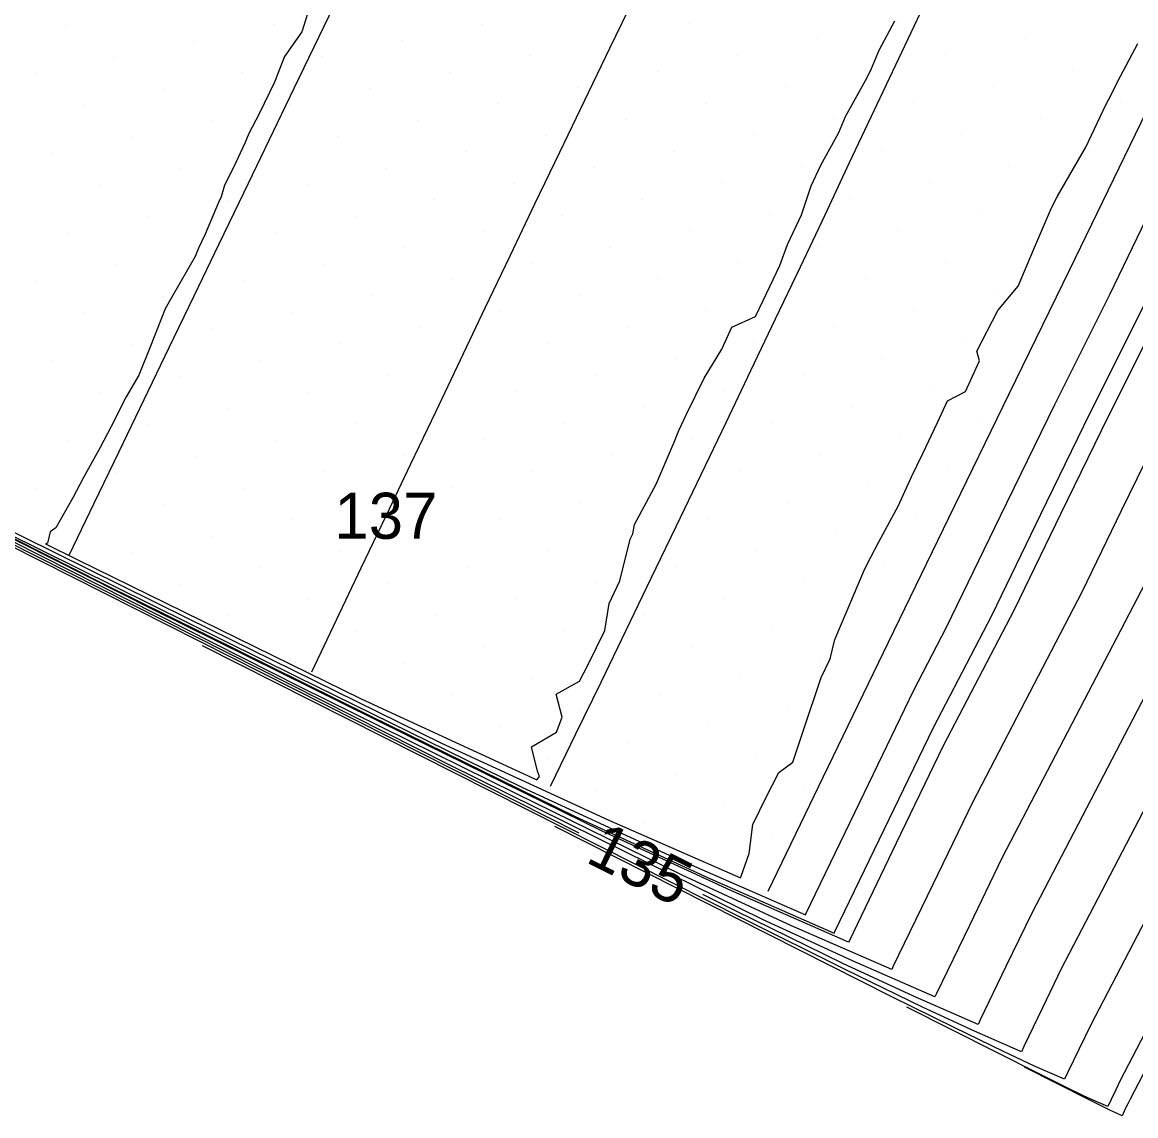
# Model space of a CAD drawing. Extents: x 2354170 to 2357230, y 866100 to 868290.
# Drawn here: x 2355193.44 to 2355241.77, y 866183.14 to 866230.61 of the extents above; entities that cross this region are included whole.
import ezdxf

# ---------------------------------------------------------------- set-up
doc = ezdxf.new("R2010")
doc.units = 0
for name, color, linetype in [('Default', 7, 'Continuous'), ('DTM Contours Major', 7, 'Continuous'), ('DTM Contours Major Text', 7, 'Continuous'), ('DTM Contours Minor', 7, 'Continuous'), ('DTM Contours Minor Text', 7, 'Continuous'), ('Exist DTM Breakline', 7, 'Continuous'), ('Exist DTM Scan Elevation Point', 7, 'Continuous'), ('Exist Roads EOP', 7, 'Continuous')]:
    doc.layers.add(name, color=color, linetype=linetype)

msp = doc.modelspace()

# ---------------------------------------------------------------- linework, layer by layer
at = {"layer": 'Default'}
for points in [[(2355270.38, 866244.092), (2355266.65, 866233.85), (2355266.592, 866233.734), (2355266.532, 866233.619), (2355266.478, 866233.498), (2355266.421, 866233.38), (2355266.371, 866233.262), (2355254.739, 866210.954), (2355254.611, 866210.701), (2355254.487, 866210.442), (2355254.358, 866210.185), (2355254.232, 866209.927), (2355254.107, 866209.668), (2355241.096, 866184.671), (2355240.896, 866184.258), (2355240.697, 866183.846), (2355240.552, 866183.537), (2355240.052, 866183.756), (2355239.506, 866184.008), (2355238.678, 866184.415), (2355237.601, 866184.948), (2355231.837, 866187.859)], [(2355252.278, 866237.461), (2355251.294, 866235.455), (2355249.529, 866231.301), (2355246.713, 866225.902), (2355244.642, 866221.81), (2355242.637, 866217.621), (2355240.554, 866213.471), (2355238.521, 866209.29), (2355236.493, 866205.108), (2355233.415, 866199.194), (2355231.374, 866194.972), (2355229.337, 866190.749), (2355229.303, 866190.676), (2355224.187, 866192.916), (2355218.604, 866195.493), (2355210.125, 866199.659), (2355199.106, 866205.115), (2355186.262, 866211.604)], [(2355206, 866231.53), (2355205.57, 866230.198), (2355204.818, 866229.128), (2355204.383, 866228.007), (2355203.715, 866226.633), (2355203.279, 866225.788), (2355203.103, 866225.361), (2355202.592, 866224.281), (2355202.22, 866223.548), (2355202.077, 866223.042), (2355201.956, 866222.791), (2355201.373, 866221.409), (2355201.091, 866220.81), (2355200.95, 866220.445), (2355199.943, 866218.71), (2355199.637, 866218.173), (2355199.002, 866216.551), (2355198.497, 866215.293), (2355197.946, 866214.356), (2355197.297, 866213.064), (2355196.826, 866212.155), (2355196.097, 866210.856), (2355195.636, 866209.964), (2355194.891, 866208.67), (2355194.65, 866208.484), (2355194.536, 866207.992), (2355194.455, 866207.971), (2355195.849, 866207.281)], [(2355195.849, 866207.281), (2355208.153, 866201.236), (2355215.774, 866197.718), (2355215.892, 866197.871), (2355215.808, 866198.096), (2355215.535, 866199.15), (2355216.631, 866199.788), (2355216.876, 866200.451), (2355216.61, 866201.436), (2355217.631, 866202.004), (2355218.003, 866202.727), (2355218.718, 866204.203), (2355218.908, 866205.377), (2355219.381, 866206.36), (2355219.824, 866208.176), (2355219.934, 866208.404), (2355220.019, 866208.816), (2355220.947, 866210.557), (2355221.733, 866212.386), (2355221.941, 866212.897), (2355222.267, 866213.601), (2355223.04, 866215.168), (2355223.807, 866216.417), (2355224.242, 866217.37), (2355225.261, 866217.834), (2355225.599, 866218.535), (2355226.321, 866220.048), (2355226.648, 866220.961), (2355227.261, 866222.251), (2355227.68, 866223.516), (2355228.1, 866224.408), (2355228.882, 866225.823), (2355229.177, 866226.527), (2355230.114, 866228.213), (2355230.294, 866228.602), (2355230.638, 866229.396), (2355231.312, 866230.679)], [(2355186.275, 866211.838), (2355200.608, 866204.74), (2355211.637, 866199.322), (2355218.899, 866195.969), (2355224.611, 866193.468), (2355224.645, 866193.545), (2355224.985, 866194.519), (2355225.143, 866195.791), (2355225.73, 866196.964), (2355226.282, 866198.035), (2355226.89, 866198.484), (2355227.333, 866199.843), (2355228.118, 866202.168), (2355228.509, 866202.978), (2355228.701, 866203.815), (2355229.242, 866205.069), (2355229.998, 866206.853), (2355230.268, 866207.388), (2355230.612, 866208.054), (2355231.46, 866209.598), (2355232.036, 866210.877), (2355232.526, 866211.89), (2355233.166, 866213.232), (2355233.591, 866214.183), (2355234.383, 866214.582), (2355234.99, 866215.922), (2355234.868, 866216.335), (2355235.781, 866218.107), (2355236.664, 866219.159), (2355237.336, 866220.736), (2355238.106, 866222.561), (2355238.33, 866222.983), (2355238.351, 866223.024), (2355238.378, 866223.071), (2355239.605, 866225.192), (2355240.467, 866227.026), (2355240.698, 866227.466), (2355240.978, 866228.021), (2355241.862, 866229.694)], [(2355192.691, 866208.476), (2355205.367, 866202.199), (2355215.12, 866197.407), (2355221.543, 866194.443), (2355227.428, 866191.865), (2355227.444, 866191.899), (2355229.787, 866196.758), (2355232.134, 866201.614), (2355233.557, 866204.347), (2355235.903, 866209.184), (2355238.253, 866214.018), (2355240.662, 866218.818), (2355242.98, 866223.662)], [(2355242.364, 866206.628), (2355235.975, 866194.353), (2355234.548, 866191.401), (2355233.124, 866188.448), (2355233.052, 866188.296), (2355229.475, 866189.863), (2355225.571, 866191.665), (2355219.643, 866194.577), (2355211.938, 866198.393), (2355170.697, 866219.226)], [(2355242.855, 866212.923), (2355241.14, 866209.396), (2355239.428, 866205.868), (2355234.695, 866196.773), (2355232.961, 866193.186), (2355231.231, 866189.598), (2355231.178, 866189.486), (2355226.831, 866191.389), (2355222.088, 866193.579), (2355214.884, 866197.118), (2355205.522, 866201.754), (2355173.06, 866218.153)], [(2355217.604, 866195.41), (2355185.982, 866211.385)], [(2355251.171, 866208.908), (2355239.816, 866187.091), (2355239.309, 866186.044), (2355238.804, 866184.996), (2355238.677, 866184.727), (2355237.408, 866185.282), (2355236.023, 866185.922), (2355233.919, 866186.955), (2355231.185, 866188.309), (2355216.552, 866195.701)], [(2355248.236, 866208.148), (2355238.535, 866189.512), (2355237.722, 866187.83), (2355236.911, 866186.147), (2355236.802, 866185.916), (2355234.764, 866186.809), (2355232.539, 866187.836), (2355229.16, 866189.496), (2355224.769, 866191.67), (2355201.267, 866203.543)], [(2355245.3, 866207.388), (2355237.255, 866191.932), (2355236.135, 866189.615), (2355235.017, 866187.297), (2355234.927, 866187.106), (2355232.119, 866188.336), (2355229.055, 866189.75), (2355224.402, 866192.037), (2355222.978, 866192.742)]]:
    msp.add_lwpolyline(points, dxfattribs=at)
at = {"layer": 'DTM Contours Major'}
for points in [[(2355217.604, 866195.41), (2355185.982, 866211.385)], [(2355245.3, 866207.388), (2355237.255, 866191.932), (2355236.135, 866189.615), (2355235.017, 866187.297), (2355234.927, 866187.106), (2355232.119, 866188.336), (2355229.055, 866189.75), (2355224.402, 866192.037), (2355222.978, 866192.742)]]:
    msp.add_lwpolyline(points, dxfattribs=at)
at = {"layer": 'DTM Contours Minor'}
for points in [[(2355177.84, 866215.898), (2355196.968, 866206.236), (2355208.539, 866200.506), (2355217.443, 866196.131), (2355223.306, 866193.425), (2355228.678, 866191.072), (2355228.706, 866191.132), (2355230.845, 866195.567), (2355232.988, 866200), (2355235.514, 866204.854), (2355237.648, 866209.255), (2355239.787, 866213.653), (2355241.979, 866218.02), (2355244.088, 866222.427), (2355246.268, 866226.732), (2355247.45, 866229)], [(2355209.235, 866209.189), (2355209.24, 866209.208), (2355209.227, 866209.19), (2355209.22, 866209.18), (2355209.226, 866209.179), (2355209.232, 866209.186), (2355209.235, 866209.189)], [(2355254.778, 866209.33), (2355241.522, 866183.864), (2355241.425, 866183.663), (2355241.329, 866183.462), (2355241.177, 866183.14), (2355240.933, 866183.247), (2355240.668, 866183.369), (2355240.264, 866183.568), (2355239.74, 866183.827), (2355236.932, 866185.246)]]:
    msp.add_lwpolyline(points, dxfattribs=at)
at = {"layer": 'Exist DTM Breakline'}
for points in [[(2355195.474, 866207.481), (2355196.561, 866209.732), (2355197.648, 866211.984), (2355198.735, 866214.235), (2355199.821, 866216.487), (2355200.906, 866218.739), (2355201.992, 866220.991), (2355203.077, 866223.243), (2355204.162, 866225.496), (2355205.247, 866227.748), (2355206.331, 866230), (2355207.416, 866232.253)], [(2355206.001, 866202.418), (2355207.078, 866204.675), (2355208.154, 866206.931), (2355209.23, 866209.187), (2355210.306, 866211.444), (2355211.383, 866213.7), (2355212.459, 866215.957), (2355213.535, 866218.213), (2355214.612, 866220.47), (2355215.688, 866222.726), (2355216.767, 866224.981), (2355217.852, 866227.234), (2355218.937, 866229.486), (2355220.022, 866231.738)], [(2355232.536, 866231.29), (2355231.466, 866229.03), (2355230.4, 866226.769), (2355229.335, 866224.507), (2355228.27, 866222.245), (2355227.197, 866219.987), (2355226.121, 866217.731), (2355225.045, 866215.474), (2355223.969, 866213.218), (2355222.888, 866210.963), (2355221.804, 866208.71), (2355220.72, 866206.458), (2355219.637, 866204.205), (2355218.547, 866201.955), (2355217.453, 866199.707), (2355216.36, 866197.458), (2355216.351, 866197.44)]]:
    msp.add_lwpolyline(points, dxfattribs=at)
at = {"layer": 'Exist DTM Scan Elevation Point'}
for p, q in [((2355195.378, 866230.472), (2355195.378, 866230.472)), ((2355204.392, 866230.503), (2355204.392, 866230.503)), ((2355213.406, 866230.535), (2355213.406, 866230.535)), ((2355222.419, 866230.567), (2355222.419, 866230.567)), ((2355231.433, 866230.598), (2355231.433, 866230.598)), ((2355200.927, 866229.798), (2355200.927, 866229.798)), ((2355209.941, 866229.83), (2355209.941, 866229.83)), ((2355218.955, 866229.861), (2355218.955, 866229.861)), ((2355227.969, 866229.893), (2355227.969, 866229.893)), ((2355236.983, 866229.925), (2355236.983, 866229.925)), ((2355197.463, 866229.092), (2355197.463, 866229.092)), ((2355206.477, 866229.124), (2355206.477, 866229.124)), ((2355215.491, 866229.156), (2355215.491, 866229.156)), ((2355224.504, 866229.187), (2355224.504, 866229.187)), ((2355233.518, 866229.219), (2355233.518, 866229.219)), ((2355230.054, 866228.513), (2355230.054, 866228.513)), ((2355239.068, 866228.545), (2355239.068, 866228.545)), ((2355193.998, 866228.387), (2355193.998, 866228.387)), ((2355203.012, 866228.418), (2355203.012, 866228.418)), ((2355212.026, 866228.45), (2355212.026, 866228.45)), ((2355221.04, 866228.482), (2355221.04, 866228.482)), ((2355199.548, 866227.713), (2355199.548, 866227.713)), ((2355208.562, 866227.745), (2355208.562, 866227.745)), ((2355217.576, 866227.776), (2355217.576, 866227.776)), ((2355226.589, 866227.808), (2355226.589, 866227.808)), ((2355235.603, 866227.84), (2355235.603, 866227.84)), ((2355205.097, 866227.039), (2355205.097, 866227.039)), ((2355214.111, 866227.071), (2355214.111, 866227.071)), ((2355223.125, 866227.102), (2355223.125, 866227.102)), ((2355232.139, 866227.134), (2355232.139, 866227.134)), ((2355241.153, 866227.166), (2355241.153, 866227.166)), ((2355196.083, 866227.007), (2355196.083, 866227.007)), ((2355201.633, 866226.333), (2355201.633, 866226.333)), ((2355210.647, 866226.365), (2355210.647, 866226.365)), ((2355219.661, 866226.397), (2355219.661, 866226.397)), ((2355228.674, 866226.428), (2355228.674, 866226.428)), ((2355237.688, 866226.46), (2355237.688, 866226.46)), ((2355198.168, 866225.628), (2355198.168, 866225.628)), ((2355207.182, 866225.66), (2355207.182, 866225.66)), ((2355216.196, 866225.691), (2355216.196, 866225.691)), ((2355225.21, 866225.723), (2355225.21, 866225.723)), ((2355234.224, 866225.755), (2355234.224, 866225.755)), ((2355194.704, 866224.922), (2355194.704, 866224.922)), ((2355203.718, 866224.954), (2355203.718, 866224.954)), ((2355212.732, 866224.986), (2355212.732, 866224.986)), ((2355221.746, 866225.017), (2355221.746, 866225.017)), ((2355230.759, 866225.049), (2355230.759, 866225.049)), ((2355239.773, 866225.081), (2355239.773, 866225.081)), ((2355200.253, 866224.248), (2355200.253, 866224.248)), ((2355209.267, 866224.28), (2355209.267, 866224.28)), ((2355218.281, 866224.312), (2355218.281, 866224.312)), ((2355227.295, 866224.343), (2355227.295, 866224.343)), ((2355236.309, 866224.375), (2355236.309, 866224.375)), ((2355232.844, 866223.67), (2355232.844, 866223.67)), ((2355196.789, 866223.543), (2355196.789, 866223.543)), ((2355205.803, 866223.575), (2355205.803, 866223.575)), ((2355214.817, 866223.606), (2355214.817, 866223.606)), ((2355223.83, 866223.638), (2355223.83, 866223.638)), ((2355202.338, 866222.869), (2355202.338, 866222.869)), ((2355211.352, 866222.901), (2355211.352, 866222.901)), ((2355220.366, 866222.932), (2355220.366, 866222.932)), ((2355229.38, 866222.964), (2355229.38, 866222.964)), ((2355238.394, 866222.996), (2355238.394, 866222.996)), ((2355216.902, 866222.227), (2355216.902, 866222.227)), ((2355225.915, 866222.259), (2355225.915, 866222.259)), ((2355234.929, 866222.29), (2355234.929, 866222.29)), ((2355198.874, 866222.163), (2355198.874, 866222.163)), ((2355207.888, 866222.195), (2355207.888, 866222.195)), ((2355195.41, 866221.458), (2355195.41, 866221.458)), ((2355204.423, 866221.49), (2355204.423, 866221.49)), ((2355213.437, 866221.521), (2355213.437, 866221.521)), ((2355222.451, 866221.553), (2355222.451, 866221.553)), ((2355231.465, 866221.585), (2355231.465, 866221.585)), ((2355200.959, 866220.784), (2355200.959, 866220.784)), ((2355209.973, 866220.816), (2355209.973, 866220.816)), ((2355218.987, 866220.847), (2355218.987, 866220.847)), ((2355228, 866220.879), (2355228, 866220.879)), ((2355237.014, 866220.911), (2355237.014, 866220.911)), ((2355197.495, 866220.078), (2355197.495, 866220.078)), ((2355206.508, 866220.11), (2355206.508, 866220.11)), ((2355215.522, 866220.142), (2355215.522, 866220.142)), ((2355224.536, 866220.174), (2355224.536, 866220.174)), ((2355233.55, 866220.205), (2355233.55, 866220.205)), ((2355194.03, 866219.373), (2355194.03, 866219.373)), ((2355203.044, 866219.405), (2355203.044, 866219.405)), ((2355212.058, 866219.436), (2355212.058, 866219.436)), ((2355221.072, 866219.468), (2355221.072, 866219.468)), ((2355230.085, 866219.5), (2355230.085, 866219.5)), ((2355235.635, 866218.826), (2355235.635, 866218.826)), ((2355199.58, 866218.699), (2355199.58, 866218.699)), ((2355208.593, 866218.731), (2355208.593, 866218.731)), ((2355217.607, 866218.762), (2355217.607, 866218.762)), ((2355196.115, 866217.993), (2355196.115, 866217.993)), ((2355205.129, 866218.025), (2355205.129, 866218.025)), ((2355214.143, 866218.057), (2355214.143, 866218.057)), ((2355223.157, 866218.089), (2355223.157, 866218.089)), ((2355232.17, 866218.12), (2355232.17, 866218.12)), ((2355219.692, 866217.383), (2355219.692, 866217.383)), ((2355228.706, 866217.415), (2355228.706, 866217.415)), ((2355201.665, 866217.32), (2355201.665, 866217.32)), ((2355210.678, 866217.351), (2355210.678, 866217.351)), ((2355198.2, 866216.614), (2355198.2, 866216.614)), ((2355207.214, 866216.646), (2355207.214, 866216.646)), ((2355216.228, 866216.677), (2355216.228, 866216.677)), ((2355225.242, 866216.709), (2355225.242, 866216.709)), ((2355234.255, 866216.741), (2355234.255, 866216.741)), ((2355203.75, 866215.94), (2355203.75, 866215.94)), ((2355212.763, 866215.972), (2355212.763, 866215.972)), ((2355221.777, 866216.004), (2355221.777, 866216.004)), ((2355230.791, 866216.035), (2355230.791, 866216.035)), ((2355194.736, 866215.909), (2355194.736, 866215.909)), ((2355200.285, 866215.235), (2355200.285, 866215.235)), ((2355209.299, 866215.266), (2355209.299, 866215.266)), ((2355218.313, 866215.298), (2355218.313, 866215.298)), ((2355227.327, 866215.33), (2355227.327, 866215.33)), ((2355236.34, 866215.361), (2355236.34, 866215.361)), ((2355196.821, 866214.529), (2355196.821, 866214.529)), ((2355205.835, 866214.561), (2355205.835, 866214.561)), ((2355214.848, 866214.592), (2355214.848, 866214.592)), ((2355223.862, 866214.624), (2355223.862, 866214.624)), ((2355232.876, 866214.656), (2355232.876, 866214.656)), ((2355202.37, 866213.855), (2355202.37, 866213.855)), ((2355211.384, 866213.887), (2355211.384, 866213.887)), ((2355220.398, 866213.919), (2355220.398, 866213.919)), ((2355229.412, 866213.95), (2355229.412, 866213.95)), ((2355198.906, 866213.15), (2355198.906, 866213.15)), ((2355207.92, 866213.181), (2355207.92, 866213.181)), ((2355216.933, 866213.213), (2355216.933, 866213.213)), ((2355225.947, 866213.245), (2355225.947, 866213.245)), ((2355234.961, 866213.276), (2355234.961, 866213.276)), ((2355222.483, 866212.539), (2355222.483, 866212.539)), ((2355231.497, 866212.571), (2355231.497, 866212.571)), ((2355195.441, 866212.444), (2355195.441, 866212.444)), ((2355204.455, 866212.476), (2355204.455, 866212.476)), ((2355213.469, 866212.507), (2355213.469, 866212.507)), ((2355200.991, 866211.77), (2355200.991, 866211.77)), ((2355210.005, 866211.802), (2355210.005, 866211.802)), ((2355219.018, 866211.834), (2355219.018, 866211.834)), ((2355228.032, 866211.865), (2355228.032, 866211.865)), ((2355206.54, 866211.096), (2355206.54, 866211.096)), ((2355215.554, 866211.128), (2355215.554, 866211.128)), ((2355224.568, 866211.16), (2355224.568, 866211.16)), ((2355233.582, 866211.191), (2355233.582, 866211.191)), ((2355197.526, 866211.065), (2355197.526, 866211.065)), ((2355194.062, 866210.359), (2355194.062, 866210.359)), ((2355203.076, 866210.391), (2355203.076, 866210.391)), ((2355212.089, 866210.422), (2355212.089, 866210.422)), ((2355221.103, 866210.454), (2355221.103, 866210.454)), ((2355230.117, 866210.486), (2355230.117, 866210.486)), ((2355199.611, 866209.685), (2355199.611, 866209.685)), ((2355208.625, 866209.717), (2355208.625, 866209.717)), ((2355217.639, 866209.749), (2355217.639, 866209.749)), ((2355226.653, 866209.78), (2355226.653, 866209.78)), ((2355205.161, 866209.011), (2355205.161, 866209.011)), ((2355214.174, 866209.043), (2355214.174, 866209.043)), ((2355223.188, 866209.075), (2355223.188, 866209.075)), ((2355232.202, 866209.106), (2355232.202, 866209.106)), ((2355201.696, 866208.306), (2355201.696, 866208.306)), ((2355210.71, 866208.337), (2355210.71, 866208.337)), ((2355219.724, 866208.369), (2355219.724, 866208.369)), ((2355228.738, 866208.401), (2355228.738, 866208.401)), ((2355198.232, 866207.6), (2355198.232, 866207.6)), ((2355207.246, 866207.632), (2355207.246, 866207.632)), ((2355216.259, 866207.664), (2355216.259, 866207.664)), ((2355225.273, 866207.695), (2355225.273, 866207.695)), ((2355203.781, 866206.926), (2355203.781, 866206.926)), ((2355212.795, 866206.958), (2355212.795, 866206.958)), ((2355221.809, 866206.99), (2355221.809, 866206.99)), ((2355230.823, 866207.021), (2355230.823, 866207.021)), ((2355209.331, 866206.252), (2355209.331, 866206.252)), ((2355218.344, 866206.284), (2355218.344, 866206.284)), ((2355227.358, 866206.316), (2355227.358, 866206.316)), ((2355200.317, 866206.221), (2355200.317, 866206.221)), ((2355205.866, 866205.547), (2355205.866, 866205.547)), ((2355214.88, 866205.579), (2355214.88, 866205.579)), ((2355223.894, 866205.61), (2355223.894, 866205.61)), ((2355202.402, 866204.841), (2355202.402, 866204.841)), ((2355211.416, 866204.873), (2355211.416, 866204.873)), ((2355220.429, 866204.905), (2355220.429, 866204.905)), ((2355229.443, 866204.936), (2355229.443, 866204.936)), ((2355207.951, 866204.167), (2355207.951, 866204.167)), ((2355216.965, 866204.199), (2355216.965, 866204.199)), ((2355225.979, 866204.231), (2355225.979, 866204.231)), ((2355213.501, 866203.494), (2355213.501, 866203.494)), ((2355222.514, 866203.525), (2355222.514, 866203.525)), ((2355210.036, 866202.788), (2355210.036, 866202.788)), ((2355219.05, 866202.82), (2355219.05, 866202.82)), ((2355228.064, 866202.851), (2355228.064, 866202.851)), ((2355215.586, 866202.114), (2355215.586, 866202.114)), ((2355224.599, 866202.146), (2355224.599, 866202.146)), ((2355221.135, 866201.44), (2355221.135, 866201.44)), ((2355212.121, 866201.409), (2355212.121, 866201.409)), ((2355217.671, 866200.735), (2355217.671, 866200.735)), ((2355226.684, 866200.766), (2355226.684, 866200.766)), ((2355214.206, 866200.029), (2355214.206, 866200.029)), ((2355223.22, 866200.061), (2355223.22, 866200.061)), ((2355219.756, 866199.355), (2355219.756, 866199.355)), ((2355216.291, 866198.65), (2355216.291, 866198.65)), ((2355225.305, 866198.681), (2355225.305, 866198.681)), ((2355221.841, 866197.976), (2355221.841, 866197.976)), ((2355218.376, 866197.27), (2355218.376, 866197.27)), ((2355227.39, 866197.302), (2355227.39, 866197.302)), ((2355223.926, 866196.596), (2355223.926, 866196.596)), ((2355220.461, 866195.891), (2355220.461, 866195.891)), ((2355226.011, 866195.217), (2355226.011, 866195.217))]:
    msp.add_line(p, q, dxfattribs=at)
at = {"layer": 'Exist Roads EOP'}
msp.add_lwpolyline([(2355225.817, 866192.888), (2355228.423, 866198.292), (2355231.034, 866203.694), (2355233.652, 866209.093), (2355236.276, 866214.489), (2355238.904, 866219.883), (2355241.53, 866225.278), (2355244.151, 866230.675), (2355246.762, 866236.077), (2355249.363, 866241.484), (2355251.959, 866246.893), (2355254.553, 866252.303), (2355257.149, 866257.713), (2355259.749, 866263.12), (2355262.355, 866268.524), (2355264.972, 866273.924), (2355267.599, 866279.318)], dxfattribs=at)

# ---------------------------------------------------------------- texts
at = {"layer": 'Default'}
msp.add_text('135', height=2, rotation=333.592, dxfattribs=at).set_placement((2355217.835, 866194.175))
at = {"layer": 'DTM Contours Major Text'}
msp.add_text('135', height=2, rotation=333.592, dxfattribs=at).set_placement((2355217.835, 866194.175))
at = {"layer": 'DTM Contours Minor Text'}
msp.add_text('137', height=2, dxfattribs=at).set_placement((2355206.99, 866208.189))

doc.saveas('drawing.dxf')
